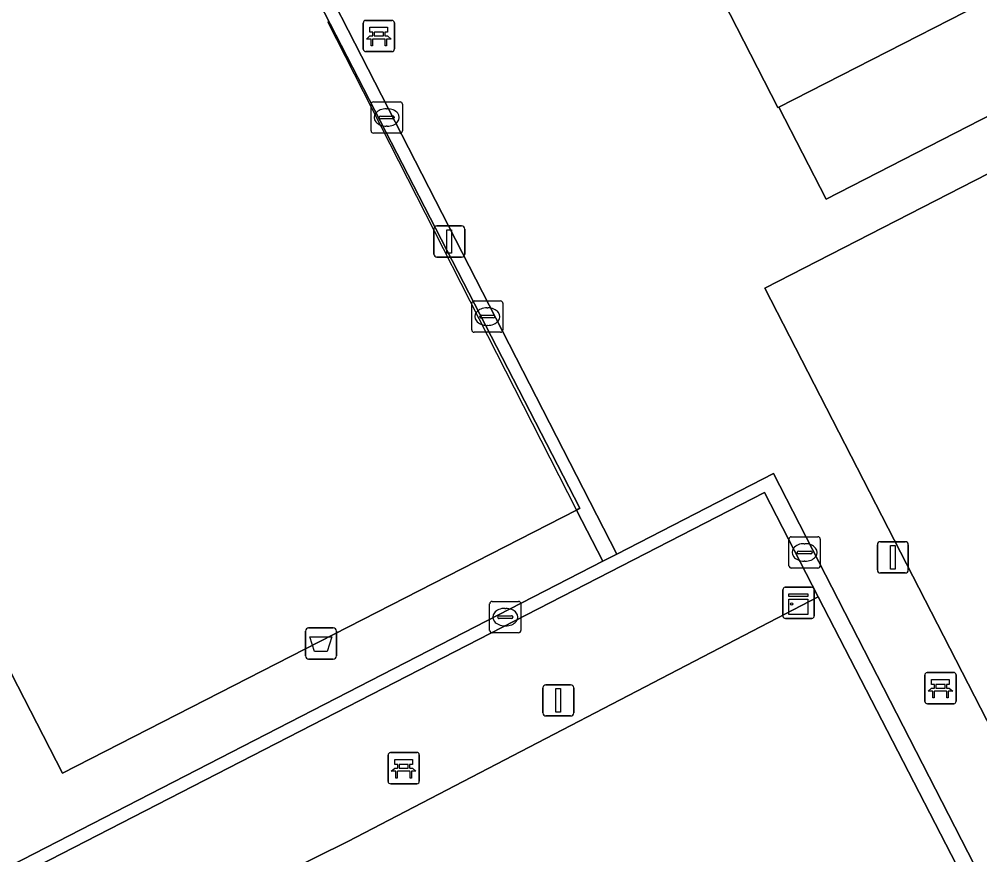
# Model space of a CAD drawing. Extents: x 158835 to 160077, y 386387 to 387778.
# Drawn here: x 159433.09 to 159463.83, y 387339.35 to 387366.1 of the extents above; entities that cross this region are included whole.
import ezdxf

# ---------------------------------------------------------------- set-up
doc = ezdxf.new("R2010")
doc.units = 0
for name, color, linetype in [('IMGEO_Afvalbak', 7, 'Continuous'), ('IMGEO_Bank', 7, 'Continuous'), ('IMGEO_Hek', 7, 'Continuous'), ('IMGEO_Kast', 7, 'Continuous'), ('IMGEO_Kolk', 7, 'Continuous'), ('IMGEO_Lichtmast', 7, 'Continuous'), ('IMGEO_Rijbaan_lokaal_open', 7, 'Continuous'), ('IMGEO_Terreindeel_open', 7, 'Continuous'), ('IMGEO_Voetpad_open', 7, 'Continuous')]:
    doc.layers.add(name, color=color, linetype=linetype)

msp = doc.modelspace()

# ---------------------------------------------------------------- linework, layer by layer
at = {"layer": 'IMGEO_Afvalbak'}
for p, q in [((159442.354, 387346.612), (159443.144, 387346.612)), ((159443.144, 387346.612), (159442.354, 387346.612)), ((159442.254, 387345.712), (159442.254, 387346.512)), ((159442.254, 387346.512), (159442.254, 387345.712)), ((159443.244, 387346.512), (159443.244, 387345.712)), ((159443.244, 387345.712), (159443.244, 387346.512)), ((159443.144, 387345.612), (159442.354, 387345.612)), ((159442.354, 387345.612), (159443.144, 387345.612))]:
    msp.add_line(p, q, dxfattribs=at)
msp.add_lwpolyline([(159442.397, 387346.326), (159443.101, 387346.326), (159442.952, 387345.856), (159442.546, 387345.856), (159442.397, 387346.326)], dxfattribs=at)
for centre, start, end in [((159442.354, 387346.512), 90, 180), ((159442.354, 387346.512), 90, 180), ((159443.144, 387346.512), 0, 90), ((159443.144, 387346.512), 360, 90), ((159442.354, 387345.712), 180, 270), ((159442.354, 387345.712), 180, 270), ((159443.144, 387345.712), 270, 0), ((159443.144, 387345.712), 270, 0)]:
    msp.add_arc(centre, 0.1, start, end, dxfattribs=at)
at = {"layer": 'IMGEO_Bank'}
for p, q in [((159444.101, 387365.141), (159444.101, 387365.982)), ((159444.101, 387365.982), (159444.101, 387365.141)), ((159444.176, 387366.066), (159445.017, 387366.066)), ((159445.017, 387366.066), (159444.176, 387366.066)), ((159445.101, 387365.991), (159445.101, 387365.15)), ((159445.101, 387365.15), (159445.101, 387365.991)), ((159444.41, 387365.572), (159444.41, 387365.678)), ((159444.454, 387365.678), (159444.454, 387365.572)), ((159444.742, 387365.684), (159444.46, 387365.684)), ((159444.748, 387365.572), (159444.748, 387365.678)), ((159444.792, 387365.678), (159444.792, 387365.572)), ((159444.798, 387365.464), (159444.405, 387365.464)), ((159444.46, 387365.566), (159444.742, 387365.566)), ((159445.026, 387365.066), (159444.185, 387365.066)), ((159444.185, 387365.066), (159445.026, 387365.066)), ((159462.076, 387344.258), (159462.076, 387345.099)), ((159462.076, 387345.099), (159462.076, 387344.258)), ((159462.151, 387345.183), (159462.992, 387345.183)), ((159462.992, 387345.183), (159462.151, 387345.183)), ((159463.076, 387345.108), (159463.076, 387344.267)), ((159463.076, 387344.267), (159463.076, 387345.108)), ((159462.385, 387344.689), (159462.385, 387344.795)), ((159462.429, 387344.795), (159462.429, 387344.689)), ((159462.717, 387344.801), (159462.435, 387344.801)), ((159462.435, 387344.683), (159462.717, 387344.683)), ((159462.723, 387344.689), (159462.723, 387344.795)), ((159462.767, 387344.795), (159462.767, 387344.689)), ((159462.773, 387344.581), (159462.38, 387344.581)), ((159463.001, 387344.183), (159462.16, 387344.183)), ((159462.16, 387344.183), (159463.001, 387344.183)), ((159444.896, 387341.696), (159444.896, 387342.537)), ((159444.896, 387342.537), (159444.896, 387341.696)), ((159444.971, 387342.621), (159445.812, 387342.621)), ((159445.812, 387342.621), (159444.971, 387342.621)), ((159445.896, 387342.546), (159445.896, 387341.705)), ((159445.896, 387341.705), (159445.896, 387342.546)), ((159445.205, 387342.127), (159445.205, 387342.233)), ((159445.249, 387342.233), (159445.249, 387342.127)), ((159445.537, 387342.239), (159445.255, 387342.239)), ((159445.543, 387342.127), (159445.543, 387342.233)), ((159445.587, 387342.233), (159445.587, 387342.127)), ((159445.593, 387342.019), (159445.2, 387342.019)), ((159445.255, 387342.121), (159445.537, 387342.121)), ((159445.821, 387341.621), (159444.98, 387341.621)), ((159444.98, 387341.621), (159445.821, 387341.621))]:
    msp.add_line(p, q, dxfattribs=at)
for points in [[(159444.404, 387365.684), (159444.318, 387365.684), (159444.318, 387365.845), (159444.881, 387365.845), (159444.881, 387365.684), (159444.798, 387365.684)], [(159444.348, 387365.464), (159444.206, 387365.464), (159444.318, 387365.566), (159444.404, 387365.566)], [(159444.398, 387365.457), (159444.398, 387365.25), (159444.355, 387365.25), (159444.355, 387365.457)], [(159444.798, 387365.566), (159444.881, 387365.566), (159444.993, 387365.464), (159444.854, 387365.464)], [(159444.848, 387365.457), (159444.848, 387365.25), (159444.804, 387365.25), (159444.804, 387365.457)], [(159462.323, 387344.581), (159462.181, 387344.581), (159462.293, 387344.683), (159462.379, 387344.683)], [(159462.379, 387344.801), (159462.293, 387344.801), (159462.293, 387344.962), (159462.856, 387344.962), (159462.856, 387344.801), (159462.773, 387344.801)], [(159462.773, 387344.683), (159462.856, 387344.683), (159462.968, 387344.581), (159462.829, 387344.581)], [(159462.373, 387344.574), (159462.373, 387344.367), (159462.33, 387344.367), (159462.33, 387344.574)], [(159462.823, 387344.574), (159462.823, 387344.367), (159462.779, 387344.367), (159462.779, 387344.574)], [(159445.199, 387342.239), (159445.113, 387342.239), (159445.113, 387342.4), (159445.676, 387342.4), (159445.676, 387342.239), (159445.593, 387342.239)], [(159445.143, 387342.019), (159445.001, 387342.019), (159445.113, 387342.121), (159445.199, 387342.121)], [(159445.193, 387342.012), (159445.193, 387341.805), (159445.15, 387341.805), (159445.15, 387342.012)], [(159445.593, 387342.121), (159445.676, 387342.121), (159445.788, 387342.019), (159445.649, 387342.019)], [(159445.643, 387342.012), (159445.643, 387341.805), (159445.599, 387341.805), (159445.599, 387342.012)]]:
    msp.add_lwpolyline(points, dxfattribs=at)
for centre, radius, start, end in [((159444.179, 387365.988), 0.0779, 92.4484, 184.2845), ((159444.179, 387365.988), 0.0779, 92.4484, 184.2845), ((159445.023, 387365.988), 0.0779, 2.4484, 94.2845), ((159445.023, 387365.988), 0.0779, 2.4484, 94.2845), ((159444.403, 387365.677), 0.00671, 2.8957, 87.1043), ((159444.46, 387365.677), 0.00671, 92.8957, 177.1043), ((159444.742, 387365.677), 0.00671, 2.8957, 87.1043), ((159444.799, 387365.677), 0.00671, 92.8957, 177.1043), ((159444.348, 387365.457), 0.00671, 2.8957, 87.1043), ((159444.405, 387365.457), 0.00671, 92.8957, 177.1043), ((159444.403, 387365.573), 0.00671, 272.8957, 357.1043), ((159444.46, 387365.573), 0.00671, 182.8957, 267.1043), ((159444.742, 387365.573), 0.00671, 272.8957, 357.1043), ((159444.799, 387365.573), 0.00671, 182.8957, 267.1043), ((159444.797, 387365.457), 0.00671, 2.8957, 87.1043), ((159444.854, 387365.457), 0.00671, 92.8957, 177.1043), ((159444.179, 387365.144), 0.0779, 182.4484, 274.2845), ((159444.179, 387365.144), 0.0779, 182.4484, 274.2845), ((159445.023, 387365.144), 0.0779, 272.4484, 4.2845), ((159445.023, 387365.144), 0.0779, 272.4484, 4.2845), ((159462.154, 387345.105), 0.0779, 92.4484, 184.2845), ((159462.154, 387345.105), 0.0779, 92.4484, 184.2845), ((159462.998, 387345.105), 0.0779, 2.4484, 94.2845), ((159462.998, 387345.105), 0.0779, 2.4484, 94.2845), ((159462.378, 387344.794), 0.00671, 2.8957, 87.1043), ((159462.378, 387344.69), 0.00671, 272.8957, 357.1043), ((159462.435, 387344.794), 0.00671, 92.8957, 177.1043), ((159462.435, 387344.69), 0.00671, 182.8957, 267.1043), ((159462.717, 387344.794), 0.00671, 2.8957, 87.1043), ((159462.717, 387344.69), 0.00671, 272.8957, 357.1043), ((159462.774, 387344.794), 0.00671, 92.8957, 177.1043), ((159462.774, 387344.69), 0.00671, 182.8957, 267.1043), ((159462.323, 387344.574), 0.00671, 2.8957, 87.1043), ((159462.38, 387344.574), 0.00671, 92.8957, 177.1043), ((159462.772, 387344.574), 0.00671, 2.8957, 87.1043), ((159462.829, 387344.574), 0.00671, 92.8957, 177.1043), ((159462.154, 387344.261), 0.0779, 182.4484, 274.2845), ((159462.154, 387344.261), 0.0779, 182.4484, 274.2845), ((159462.998, 387344.261), 0.0779, 272.4484, 4.2845), ((159462.998, 387344.261), 0.0779, 272.4484, 4.2845), ((159444.974, 387342.543), 0.0779, 92.4484, 184.2845), ((159444.974, 387342.543), 0.0779, 92.4484, 184.2845), ((159445.818, 387342.543), 0.0779, 2.4484, 94.2845), ((159445.818, 387342.543), 0.0779, 2.4484, 94.2845), ((159445.198, 387342.232), 0.00671, 2.8957, 87.1043), ((159445.255, 387342.232), 0.00671, 92.8957, 177.1043), ((159445.537, 387342.232), 0.00671, 2.8957, 87.1043), ((159445.594, 387342.232), 0.00671, 92.8957, 177.1043), ((159445.143, 387342.012), 0.00671, 2.8957, 87.1043), ((159445.2, 387342.012), 0.00671, 92.8957, 177.1043), ((159445.198, 387342.128), 0.00671, 272.8957, 357.1043), ((159445.255, 387342.128), 0.00671, 182.8957, 267.1043), ((159445.537, 387342.128), 0.00671, 272.8957, 357.1043), ((159445.594, 387342.128), 0.00671, 182.8957, 267.1043), ((159445.592, 387342.012), 0.00671, 2.8957, 87.1043), ((159445.649, 387342.012), 0.00671, 92.8957, 177.1043), ((159444.974, 387341.699), 0.0779, 182.4484, 274.2845), ((159444.974, 387341.699), 0.0779, 182.4484, 274.2845), ((159445.818, 387341.699), 0.0779, 272.4484, 4.2845), ((159445.818, 387341.699), 0.0779, 272.4484, 4.2845)]:
    msp.add_arc(centre, radius, start, end, dxfattribs=at)
at = {"layer": 'IMGEO_Hek'}
for points in [[(159487.627, 387373.23), (159456.956, 387357.487), (159465.044, 387341.751)], [(159442.959, 387366.032), (159450.929, 387350.385)], [(159450.929, 387350.385), (159434.473, 387341.962), (159426.481, 387357.531)], [(159458.657, 387347.608), (159443.61, 387339.777)], [(159481.807, 387302.728), (159458.657, 387347.608)]]:
    msp.add_lwpolyline(points, dxfattribs=at)
at = {"layer": 'IMGEO_Kast'}
for p, q in [((159457.533, 387346.989), (159457.533, 387347.83)), ((159457.533, 387347.83), (159457.533, 387346.989)), ((159457.608, 387347.914), (159458.449, 387347.914)), ((159458.449, 387347.914), (159457.608, 387347.914)), ((159458.533, 387347.839), (159458.533, 387346.998)), ((159458.533, 387346.998), (159458.533, 387347.839)), ((159458.458, 387346.914), (159457.617, 387346.914)), ((159457.617, 387346.914), (159458.458, 387346.914))]:
    msp.add_line(p, q, dxfattribs=at)
for points in [[(159457.728, 387347.704), (159458.328, 387347.704), (159458.328, 387347.619), (159457.728, 387347.619), (159457.728, 387347.704)], [(159457.728, 387347.529), (159458.328, 387347.529), (159458.328, 387347.04), (159457.728, 387347.04), (159457.728, 387347.529)]]:
    msp.add_lwpolyline(points, dxfattribs=at)
msp.add_circle((159457.812, 387347.378), 0.0377, dxfattribs=at)
for centre, start, end in [((159457.611, 387347.836), 92.4484, 184.2845), ((159457.611, 387347.836), 92.4484, 184.2845), ((159458.455, 387347.836), 2.4484, 94.2845), ((159458.455, 387347.836), 2.4484, 94.2845), ((159457.611, 387346.992), 182.4484, 274.2845), ((159457.611, 387346.992), 182.4484, 274.2845), ((159458.455, 387346.992), 272.4484, 4.2845), ((159458.455, 387346.992), 272.4484, 4.2845)]:
    msp.add_arc(centre, 0.0779, start, end, dxfattribs=at)
at = {"layer": 'IMGEO_Kolk'}
for p, q in [((159444.429, 387363.456), (159445.281, 387363.456)), ((159444.354, 387362.53), (159444.354, 387363.382)), ((159444.842, 387363.236), (159444.867, 387363.236)), ((159445.355, 387363.382), (159445.355, 387362.53)), ((159444.613, 387362.95), (159444.613, 387362.962)), ((159445.051, 387362.913), (159444.653, 387362.913)), ((159444.656, 387362.999), (159445.054, 387362.999)), ((159445.097, 387362.962), (159445.097, 387362.95)), ((159444.865, 387362.676), (159444.84, 387362.676)), ((159445.281, 387362.456), (159444.429, 387362.456)), ((159447.573, 387356.154), (159447.573, 387357.006)), ((159447.648, 387357.08), (159448.5, 387357.08)), ((159448.574, 387357.006), (159448.574, 387356.154)), ((159448.061, 387356.86), (159448.086, 387356.86)), ((159447.832, 387356.574), (159447.832, 387356.586)), ((159448.27, 387356.537), (159447.872, 387356.537)), ((159447.875, 387356.623), (159448.273, 387356.623)), ((159448.316, 387356.586), (159448.316, 387356.574)), ((159448.5, 387356.08), (159447.648, 387356.08)), ((159448.084, 387356.3), (159448.059, 387356.3)), ((159457.727, 387348.603), (159457.727, 387349.455)), ((159457.802, 387349.529), (159458.654, 387349.529)), ((159458.215, 387349.309), (159458.24, 387349.309)), ((159458.728, 387349.455), (159458.728, 387348.603)), ((159457.986, 387349.023), (159457.986, 387349.035)), ((159458.424, 387348.986), (159458.026, 387348.986)), ((159458.029, 387349.072), (159458.427, 387349.072)), ((159458.47, 387349.035), (159458.47, 387349.023)), ((159458.238, 387348.749), (159458.213, 387348.749)), ((159458.654, 387348.529), (159457.802, 387348.529)), ((159448.223, 387347.458), (159449.075, 387347.458)), ((159448.148, 387346.532), (159448.148, 387347.384)), ((159448.636, 387347.238), (159448.661, 387347.238)), ((159449.149, 387347.384), (159449.149, 387346.532)), ((159448.407, 387346.952), (159448.407, 387346.964)), ((159448.845, 387346.915), (159448.447, 387346.915)), ((159448.45, 387347.001), (159448.848, 387347.001)), ((159448.891, 387346.964), (159448.891, 387346.952)), ((159448.659, 387346.678), (159448.634, 387346.678)), ((159449.075, 387346.458), (159448.223, 387346.458))]:
    msp.add_line(p, q, dxfattribs=at)
for points in [[(159444.429, 387363.456), (159445.281, 387363.456)], [(159444.354, 387362.53), (159444.354, 387363.382)], [(159445.355, 387363.382), (159445.355, 387362.53)], [(159445.281, 387362.456), (159444.429, 387362.456)], [(159447.573, 387356.154), (159447.573, 387357.006)], [(159447.648, 387357.08), (159448.5, 387357.08)], [(159448.574, 387357.006), (159448.574, 387356.154)], [(159448.5, 387356.08), (159447.648, 387356.08)], [(159457.727, 387348.603), (159457.727, 387349.455)], [(159457.802, 387349.529), (159458.654, 387349.529)], [(159458.728, 387349.455), (159458.728, 387348.603)], [(159458.654, 387348.529), (159457.802, 387348.529)], [(159448.223, 387347.458), (159449.075, 387347.458)], [(159448.148, 387346.532), (159448.148, 387347.384)], [(159449.149, 387347.384), (159449.149, 387346.532)], [(159449.075, 387346.458), (159448.223, 387346.458)]]:
    msp.add_lwpolyline(points, dxfattribs=at)
for centre, radius, start, end in [((159444.431, 387363.38), 0.0765, 91.552, 178.448), ((159444.431, 387363.38), 0.0765, 91.552, 178.448), ((159445.279, 387363.38), 0.0765, 1.552, 88.448), ((159445.279, 387363.38), 0.0765, 1.552, 88.448), ((159444.653, 387362.959), 0.0403, 85.8775, 175.7526), ((159444.65, 387362.949), 0.0366, 178.938, 274.7102), ((159445.054, 387362.956), 0.043, 264.8664, 352.4533), ((159445.058, 387362.961), 0.0386, 1.7309, 96.639), ((159444.431, 387362.532), 0.0765, 181.552, 268.448), ((159444.431, 387362.532), 0.0765, 181.552, 268.448), ((159445.279, 387362.532), 0.0765, 271.552, 358.448), ((159445.279, 387362.532), 0.0765, 271.552, 358.448), ((159447.65, 387357.004), 0.0765, 91.552, 178.448), ((159447.65, 387357.004), 0.0765, 91.552, 178.448), ((159448.498, 387357.004), 0.0765, 1.552, 88.448), ((159448.498, 387357.004), 0.0765, 1.552, 88.448), ((159447.872, 387356.583), 0.0403, 85.8775, 175.7526), ((159447.869, 387356.573), 0.0366, 178.938, 274.7102), ((159448.273, 387356.58), 0.043, 264.8664, 352.4533), ((159448.277, 387356.585), 0.0386, 1.7309, 96.639), ((159447.65, 387356.156), 0.0765, 181.552, 268.448), ((159447.65, 387356.156), 0.0765, 181.552, 268.448), ((159448.498, 387356.156), 0.0765, 271.552, 358.448), ((159448.498, 387356.156), 0.0765, 271.552, 358.448), ((159457.804, 387349.453), 0.0765, 91.552, 178.448), ((159457.804, 387349.453), 0.0765, 91.552, 178.448), ((159458.652, 387349.453), 0.0765, 1.552, 88.448), ((159458.652, 387349.453), 0.0765, 1.552, 88.448), ((159458.026, 387349.032), 0.0403, 85.8775, 175.7526), ((159458.023, 387349.022), 0.0366, 178.938, 274.7102), ((159458.427, 387349.029), 0.043, 264.8664, 352.4533), ((159458.431, 387349.034), 0.0386, 1.7309, 96.639), ((159457.804, 387348.605), 0.0765, 181.552, 268.448), ((159457.804, 387348.605), 0.0765, 181.552, 268.448), ((159458.652, 387348.605), 0.0765, 271.552, 358.448), ((159458.652, 387348.605), 0.0765, 271.552, 358.448), ((159448.225, 387347.382), 0.0765, 91.552, 178.448), ((159448.225, 387347.382), 0.0765, 91.552, 178.448), ((159449.073, 387347.382), 0.0765, 1.552, 88.448), ((159449.073, 387347.382), 0.0765, 1.552, 88.448), ((159448.447, 387346.961), 0.0403, 85.8775, 175.7526), ((159448.444, 387346.951), 0.0366, 178.938, 274.7102), ((159448.848, 387346.958), 0.043, 264.8664, 352.4533), ((159448.852, 387346.963), 0.0386, 1.7309, 96.639), ((159448.225, 387346.534), 0.0765, 181.552, 268.448), ((159448.225, 387346.534), 0.0765, 181.552, 268.448), ((159449.073, 387346.534), 0.0765, 271.552, 358.448), ((159449.073, 387346.534), 0.0765, 271.552, 358.448)]:
    msp.add_arc(centre, radius, start, end, dxfattribs=at)
for centre, major_axis, ratio, start_param, end_param in [((159444.841, 387362.956), (-0.387, 0.002), 0.722429, 4.712389, 7.853982), ((159444.866, 387362.956), (-0.39, 0.002), 0.717154, 1.570796, 4.712389), ((159448.06, 387356.58), (-0.387, 0.002), 0.722429, 4.712389, 7.853982), ((159448.085, 387356.58), (-0.39, 0.002), 0.717154, 1.570796, 4.712389), ((159458.214, 387349.029), (-0.387, 0.002), 0.722429, 4.712389, 7.853982), ((159458.239, 387349.029), (-0.39, 0.002), 0.717154, 1.570796, 4.712389), ((159448.635, 387346.958), (-0.387, 0.002), 0.722429, 4.712389, 7.853982), ((159448.66, 387346.958), (-0.39, 0.002), 0.717154, 1.570796, 4.712389)]:
    msp.add_ellipse(centre, major_axis=major_axis, ratio=ratio, start_param=start_param, end_param=end_param, dxfattribs=at)
at = {"layer": 'IMGEO_Lichtmast'}
for p, q in [((159446.459, 387359.483), (159447.249, 387359.483)), ((159447.249, 387359.483), (159446.459, 387359.483)), ((159446.359, 387358.583), (159446.359, 387359.383)), ((159446.359, 387359.383), (159446.359, 387358.583)), ((159447.349, 387359.383), (159447.349, 387358.583)), ((159447.349, 387358.583), (159447.349, 387359.383)), ((159447.249, 387358.483), (159446.459, 387358.483)), ((159446.459, 387358.483), (159447.249, 387358.483)), ((159460.656, 387349.371), (159461.446, 387349.371)), ((159461.446, 387349.371), (159460.656, 387349.371)), ((159460.556, 387348.471), (159460.556, 387349.271)), ((159460.556, 387349.271), (159460.556, 387348.471)), ((159461.546, 387349.271), (159461.546, 387348.471)), ((159461.546, 387348.471), (159461.546, 387349.271)), ((159461.446, 387348.371), (159460.656, 387348.371)), ((159460.656, 387348.371), (159461.446, 387348.371)), ((159449.849, 387343.891), (159449.849, 387344.691)), ((159449.849, 387344.691), (159449.849, 387343.891)), ((159449.949, 387344.791), (159450.739, 387344.791)), ((159450.739, 387344.791), (159449.949, 387344.791)), ((159450.839, 387344.691), (159450.839, 387343.891)), ((159450.839, 387343.891), (159450.839, 387344.691)), ((159450.739, 387343.791), (159449.949, 387343.791)), ((159449.949, 387343.791), (159450.739, 387343.791))]:
    msp.add_line(p, q, dxfattribs=at)
for points in [[(159446.779, 387359.358), (159446.929, 387359.358), (159446.929, 387358.608), (159446.779, 387358.608), (159446.779, 387359.358)], [(159460.976, 387349.246), (159461.126, 387349.246), (159461.126, 387348.496), (159460.976, 387348.496), (159460.976, 387349.246)], [(159450.269, 387344.666), (159450.419, 387344.666), (159450.419, 387343.916), (159450.269, 387343.916), (159450.269, 387344.666)]]:
    msp.add_lwpolyline(points, dxfattribs=at)
for centre, start, end in [((159446.459, 387359.383), 90, 180), ((159446.459, 387359.383), 90, 180), ((159447.249, 387359.383), 0, 90), ((159447.249, 387359.383), 360, 90), ((159446.459, 387358.583), 180, 270), ((159446.459, 387358.583), 180, 270), ((159447.249, 387358.583), 270, 0), ((159447.249, 387358.583), 270, 0), ((159460.656, 387349.271), 90, 180), ((159460.656, 387349.271), 90, 180), ((159461.446, 387349.271), 0, 90), ((159461.446, 387349.271), 360, 90), ((159460.656, 387348.471), 180, 270), ((159460.656, 387348.471), 180, 270), ((159461.446, 387348.471), 270, 0), ((159461.446, 387348.471), 270, 0), ((159449.949, 387344.691), 90, 180), ((159449.949, 387344.691), 90, 180), ((159450.739, 387344.691), 0, 90), ((159450.739, 387344.691), 360, 90), ((159449.949, 387343.891), 180, 270), ((159449.949, 387343.891), 180, 270), ((159450.739, 387343.891), 270, 0), ((159450.739, 387343.891), 270, 0)]:
    msp.add_arc(centre, 0.1, start, end, dxfattribs=at)
at = {"layer": 'IMGEO_Rijbaan_lokaal_open'}
for points in [[(159490.235, 387376.428), (159458.914, 387360.34), (159457.398, 387363.29), (159457.375, 387363.278), (159443.616, 387390.129)], [(159434.583, 387383.399), (159452.218, 387348.975), (159457.231, 387351.553), (159499.538, 387269.066), (159501.719, 387270.147), (159504.621, 387271.564), (159505.066, 387271.781), (159499.65, 387282.24), (159496.416, 387280.574), (159490.543, 387292.028), (159473.762, 387324.755), (159465.776, 387340.338), (159465.044, 387341.751), (159456.956, 387357.487), (159487.627, 387373.23)], [(159417.244, 387367.584), (159413.669, 387365.738), (159410.437, 387364.06), (159411.382, 387362.246), (159412.344, 387362.745), (159418.196, 387365.785), (159418.325, 387365.518), (159418.205, 387365.455), (159420.41, 387361.212), (159427.601, 387347.307), (159429.503, 387343.67), (159431.391, 387340.018), (159432.073, 387338.616), (159451.769, 387348.744), (159450.929, 387350.385), (159434.473, 387341.962), (159426.481, 387357.531), (159425.452, 387359.525), (159417.627, 387374.79)]]:
    msp.add_lwpolyline(points, dxfattribs=at)
msp.add_lwpolyline([(159451.769, 387348.744), (159432.073, 387338.616), (159421.676, 387333.304), (159422.162, 387332.358), (159463.774, 387251.258), (159464.173, 387251.43), (159422.25, 387333.111), (159456.946, 387350.947), (159458.657, 387347.608), (159481.807, 387302.728), (159482.711, 387300.982), (159498.538, 387270.391), (159499.29, 387268.939), (159499.538, 387269.066), (159457.231, 387351.553), (159452.218, 387348.975)], close=True, dxfattribs=at)
at = {"layer": 'IMGEO_Terreindeel_open'}
for points in [[(159509.998, 387384.73), (159493.096, 387417.619), (159491.461, 387420.8), (159472.518, 387411.066), (159473.479, 387409.185), (159477.038, 387402.221), (159464.549, 387395.825), (159462.475, 387399.829), (159443.676, 387390.16), (159443.616, 387390.129), (159457.375, 387363.278), (159457.398, 387363.29), (159476.285, 387372.944), (159474.193, 387376.945), (159486.69, 387383.297), (159490.235, 387376.428), (159490.975, 387374.995), (159506.009, 387382.689), (159507.005, 387383.198), (159507.539, 387383.472)], [(159434.17, 387383.193), (159434.168, 387383.192), (159417.627, 387374.79), (159425.452, 387359.525), (159426.481, 387357.531), (159434.473, 387341.962), (159450.929, 387350.385), (159451.037, 387350.441)], [(159487.627, 387373.23), (159456.956, 387357.487), (159465.044, 387341.751), (159465.776, 387340.338), (159473.762, 387324.755), (159504.422, 387340.529)], [(159458.657, 387347.608), (159443.61, 387339.777), (159441.556, 387338.759), (159425.973, 387330.728), (159448.962, 387285.874), (159481.807, 387302.728)]]:
    msp.add_lwpolyline(points, close=True, dxfattribs=at)
at = {"layer": 'IMGEO_Voetpad_open'}
for points in [[(159434.583, 387383.399), (159434.17, 387383.193), (159451.037, 387350.441), (159450.929, 387350.385), (159451.769, 387348.744), (159452.218, 387348.975)], [(159490.235, 387376.428), (159486.69, 387383.297), (159474.193, 387376.945), (159476.285, 387372.944), (159457.398, 387363.29), (159458.914, 387360.34)], [(159443.61, 387339.777), (159458.657, 387347.608), (159456.946, 387350.947), (159422.25, 387333.111), (159464.173, 387251.43), (159463.774, 387251.258), (159463.922, 387250.956), (159462.362, 387250.137), (159462.423, 387250.008), (159464.938, 387251.302), (159466.346, 387252.026), (159465.591, 387253.495), (159449.864, 387284.117), (159448.962, 387285.874), (159425.973, 387330.728), (159441.556, 387338.759)]]:
    msp.add_lwpolyline(points, close=True, dxfattribs=at)

doc.saveas('drawing.dxf')
